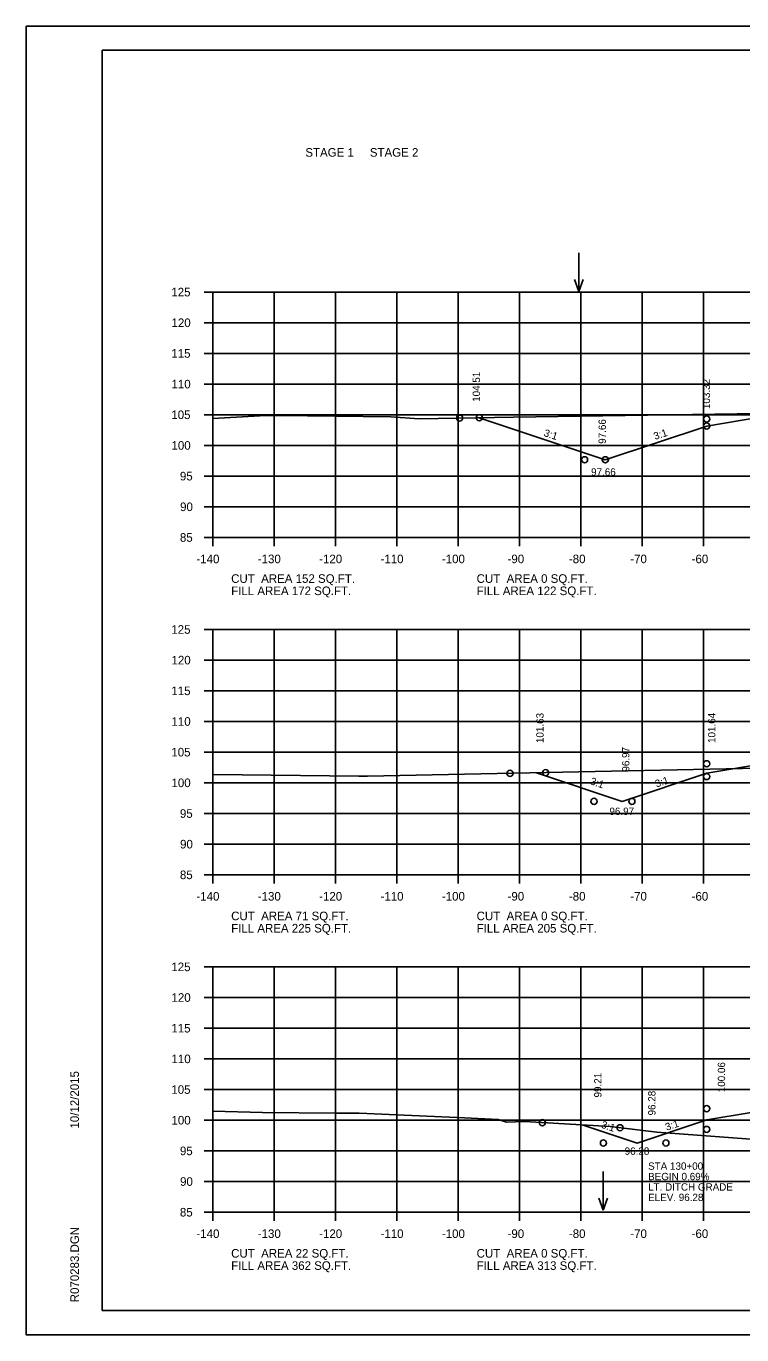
# Model space of a CAD drawing. Extents: x 1175611 to 1176402, y -433344 to -416213.
# Drawn here: x 1175610.6 to 1175727.2, y -430783.5 to -430570.1 of the extents above; entities that cross this region are included whole.
import ezdxf

# ---------------------------------------------------------------- set-up
doc = ezdxf.new("R2010")
doc.units = 0
for name, color, linetype in [('Default', 7, 'Continuous'), ('R_Axis', 7, 'Continuous'), ('R_Axis Annot', 7, 'Continuous'), ('R_Border', 7, 'Continuous'), ('R_Exist Surface', 7, 'Continuous'), ('R_Fin Surface', 7, 'Continuous'), ('R_Grid', 7, 'Continuous'), ('R_No Plot', 7, 'Continuous'), ('R_Water Annot', 7, 'Continuous'), ('R_Xsect Elev', 7, 'Continuous'), ('R_Xsect Slope', 7, 'Continuous')]:
    doc.layers.add(name, color=color, linetype=linetype)

msp = doc.modelspace()

# ---------------------------------------------------------------- linework, layer by layer
at = {"layer": 'R_Axis'}
for p, q in [((1175639.57, -430613.49), (1175640.97, -430613.49)), ((1175640.97, -430653.49), (1175640.97, -430613.49)), ((1175639.57, -430618.49), (1175640.97, -430618.49)), ((1175639.57, -430623.49), (1175640.97, -430623.49)), ((1175639.57, -430628.49), (1175640.97, -430628.49)), ((1175639.57, -430633.49), (1175640.97, -430633.49)), ((1175639.57, -430638.49), (1175640.97, -430638.49)), ((1175639.57, -430643.49), (1175640.97, -430643.49)), ((1175639.57, -430648.49), (1175640.97, -430648.49)), ((1175639.57, -430653.49), (1175640.97, -430653.49)), ((1175640.97, -430653.49), (1175920.97, -430653.49)), ((1175640.97, -430654.89), (1175640.97, -430653.49)), ((1175650.97, -430654.89), (1175650.97, -430653.49)), ((1175660.97, -430654.89), (1175660.97, -430653.49)), ((1175670.97, -430654.89), (1175670.97, -430653.49)), ((1175680.97, -430654.89), (1175680.97, -430653.49)), ((1175690.97, -430654.89), (1175690.97, -430653.49)), ((1175700.97, -430654.89), (1175700.97, -430653.49)), ((1175710.97, -430654.89), (1175710.97, -430653.49)), ((1175720.97, -430654.89), (1175720.97, -430653.49)), ((1175639.57, -430668.49), (1175640.97, -430668.49)), ((1175640.97, -430708.49), (1175640.97, -430668.49)), ((1175639.57, -430673.49), (1175640.97, -430673.49)), ((1175639.57, -430678.49), (1175640.97, -430678.49)), ((1175639.57, -430683.49), (1175640.97, -430683.49)), ((1175639.57, -430688.49), (1175640.97, -430688.49)), ((1175639.57, -430693.49), (1175640.97, -430693.49)), ((1175639.57, -430698.49), (1175640.97, -430698.49)), ((1175639.57, -430703.49), (1175640.97, -430703.49)), ((1175639.57, -430708.49), (1175640.97, -430708.49)), ((1175640.97, -430708.49), (1175920.97, -430708.49)), ((1175640.97, -430709.89), (1175640.97, -430708.49)), ((1175650.97, -430709.89), (1175650.97, -430708.49)), ((1175660.97, -430709.89), (1175660.97, -430708.49)), ((1175670.97, -430709.89), (1175670.97, -430708.49)), ((1175680.97, -430709.89), (1175680.97, -430708.49)), ((1175690.97, -430709.89), (1175690.97, -430708.49)), ((1175700.97, -430709.89), (1175700.97, -430708.49)), ((1175710.97, -430709.89), (1175710.97, -430708.49)), ((1175720.97, -430709.89), (1175720.97, -430708.49)), ((1175639.57, -430723.49), (1175640.97, -430723.49)), ((1175640.97, -430763.49), (1175640.97, -430723.49)), ((1175639.57, -430728.49), (1175640.97, -430728.49)), ((1175639.57, -430733.49), (1175640.97, -430733.49)), ((1175639.57, -430738.49), (1175640.97, -430738.49)), ((1175639.57, -430743.49), (1175640.97, -430743.49)), ((1175639.57, -430748.49), (1175640.97, -430748.49)), ((1175639.57, -430753.49), (1175640.97, -430753.49)), ((1175639.57, -430758.49), (1175640.97, -430758.49)), ((1175639.57, -430763.49), (1175640.97, -430763.49)), ((1175640.97, -430763.49), (1175920.97, -430763.49)), ((1175640.97, -430764.89), (1175640.97, -430763.49)), ((1175650.97, -430764.89), (1175650.97, -430763.49)), ((1175660.97, -430764.89), (1175660.97, -430763.49)), ((1175670.97, -430764.89), (1175670.97, -430763.49)), ((1175680.97, -430764.89), (1175680.97, -430763.49)), ((1175690.97, -430764.89), (1175690.97, -430763.49)), ((1175700.97, -430764.89), (1175700.97, -430763.49)), ((1175710.97, -430764.89), (1175710.97, -430763.49)), ((1175720.97, -430764.89), (1175720.97, -430763.49))]:
    msp.add_line(p, q, dxfattribs=at)
at = {"layer": 'R_Border'}
for p, q in [((1175622.97, -430574.03), (1175939.15, -430574.03)), ((1175622.97, -430779.49), (1175622.97, -430574.03)), ((1175622.97, -430779.49), (1175622.97, -430779.49)), ((1175939.15, -430779.49), (1175622.97, -430779.49))]:
    msp.add_line(p, q, dxfattribs=at)
at = {"layer": 'R_Exist Surface'}
for points in [[(1175640.97, -430634.1), (1175649.61, -430633.6), (1175651.86, -430633.63), (1175670.01, -430633.85), (1175674.6, -430634.13), (1175689.99, -430633.9), (1175737.34, -430633.18)], [(1175640.97, -430692.12), (1175664.78, -430692.43), (1175666.21, -430692.4), (1175684.67, -430692.05), (1175737.94, -430690.92)], [(1175640.97, -430746.99), (1175649.08, -430747.24), (1175660.97, -430747.32), (1175664.81, -430747.34), (1175682.02, -430748.13), (1175687.48, -430748.4), (1175688.83, -430748.8), (1175691.79, -430748.72), (1175705.73, -430749.54), (1175713.34, -430750.45), (1175719.9, -430750.94), (1175731.52, -430751.82)]]:
    msp.add_lwpolyline(points, dxfattribs=at)
at = {"layer": 'R_Fin Surface'}
for points in [[(1175684.39, -430633.98), (1175704.94, -430640.83), (1175721.47, -430635.32), (1175732.98, -430633.4), (1175743.47, -430631.65), (1175749.47, -430631.41), (1175751.47, -430631.33), (1175780.97, -430630.16), (1175810.47, -430628.99), (1175812.47, -430628.91), (1175818.47, -430628.67), (1175830.01, -430630.59), (1175840.47, -430632.34), (1175853.01, -430636.52)], [(1175684.39, -430633.98), (1175704.94, -430640.83), (1175721.47, -430635.32), (1175732.98, -430633.4), (1175743.47, -430631.65), (1175749.47, -430631.41), (1175751.47, -430631.33), (1175780.97, -430630.16), (1175810.47, -430628.99), (1175812.47, -430628.91), (1175818.47, -430628.67), (1175830.01, -430630.59), (1175840.47, -430632.34), (1175853.01, -430636.52)], [(1175693.71, -430691.86), (1175707.7, -430696.52), (1175721.47, -430691.93), (1175731.2, -430690.31), (1175743.47, -430688.26), (1175749.47, -430687.92), (1175751.47, -430687.8), (1175780.97, -430686.08), (1175810.47, -430684.37), (1175812.47, -430684.25), (1175818.47, -430683.9), (1175830.76, -430685.95), (1175840.47, -430687.57), (1175855.66, -430692.63)], [(1175693.71, -430691.86), (1175707.7, -430696.52), (1175721.47, -430691.93), (1175731.2, -430690.31), (1175743.47, -430688.26), (1175749.47, -430687.92), (1175751.47, -430687.8), (1175780.97, -430686.08), (1175810.47, -430684.37), (1175812.47, -430684.25), (1175818.47, -430683.9), (1175830.76, -430685.95), (1175840.47, -430687.57), (1175855.66, -430692.63)], [(1175701.31, -430749.28), (1175710.11, -430752.21), (1175715.02, -430750.58), (1175715.61, -430750.38), (1175721.47, -430748.43), (1175728.7, -430747.22), (1175743.47, -430744.76), (1175749.47, -430744.3), (1175751.47, -430744.15), (1175780.97, -430741.89), (1175810.47, -430739.63), (1175812.47, -430739.48), (1175818.47, -430739.02), (1175831.51, -430741.19), (1175840.47, -430742.69), (1175862.26, -430749.95)], [(1175701.31, -430749.28), (1175710.11, -430752.21), (1175715.02, -430750.58), (1175715.61, -430750.38), (1175721.47, -430748.43), (1175728.7, -430747.22), (1175743.47, -430744.76), (1175749.47, -430744.3), (1175751.47, -430744.15), (1175780.97, -430741.89), (1175810.47, -430739.63), (1175812.47, -430739.48), (1175818.47, -430739.02), (1175831.51, -430741.19), (1175840.47, -430742.69), (1175862.26, -430749.95)]]:
    msp.add_lwpolyline(points, dxfattribs=at)
at = {"layer": 'R_Grid'}
for p, q in [((1175640.97, -430613.49), (1175920.97, -430613.49)), ((1175640.97, -430653.49), (1175640.97, -430613.49)), ((1175650.97, -430653.49), (1175650.97, -430613.49)), ((1175660.97, -430653.49), (1175660.97, -430613.49)), ((1175670.97, -430653.49), (1175670.97, -430613.49)), ((1175680.97, -430653.49), (1175680.97, -430613.49)), ((1175690.97, -430653.49), (1175690.97, -430613.49)), ((1175700.97, -430653.49), (1175700.97, -430613.49)), ((1175710.97, -430653.49), (1175710.97, -430613.49)), ((1175720.97, -430653.49), (1175720.97, -430613.49)), ((1175640.97, -430618.49), (1175920.97, -430618.49)), ((1175640.97, -430623.49), (1175920.97, -430623.49)), ((1175640.97, -430628.49), (1175920.97, -430628.49)), ((1175640.97, -430633.49), (1175920.97, -430633.49)), ((1175640.97, -430638.49), (1175920.97, -430638.49)), ((1175640.97, -430643.49), (1175920.97, -430643.49)), ((1175640.97, -430648.49), (1175920.97, -430648.49)), ((1175640.97, -430653.49), (1175920.97, -430653.49)), ((1175640.97, -430668.49), (1175920.97, -430668.49)), ((1175640.97, -430708.49), (1175640.97, -430668.49)), ((1175650.97, -430708.49), (1175650.97, -430668.49)), ((1175660.97, -430708.49), (1175660.97, -430668.49)), ((1175670.97, -430708.49), (1175670.97, -430668.49)), ((1175680.97, -430708.49), (1175680.97, -430668.49)), ((1175690.97, -430708.49), (1175690.97, -430668.49)), ((1175700.97, -430708.49), (1175700.97, -430668.49)), ((1175710.97, -430708.49), (1175710.97, -430668.49)), ((1175720.97, -430708.49), (1175720.97, -430668.49)), ((1175640.97, -430673.49), (1175920.97, -430673.49)), ((1175640.97, -430678.49), (1175920.97, -430678.49)), ((1175640.97, -430683.49), (1175920.97, -430683.49)), ((1175640.97, -430688.49), (1175920.97, -430688.49)), ((1175640.97, -430693.49), (1175920.97, -430693.49)), ((1175640.97, -430698.49), (1175920.97, -430698.49)), ((1175640.97, -430703.49), (1175920.97, -430703.49)), ((1175640.97, -430708.49), (1175920.97, -430708.49)), ((1175640.97, -430723.49), (1175920.97, -430723.49)), ((1175640.97, -430763.49), (1175640.97, -430723.49)), ((1175650.97, -430763.49), (1175650.97, -430723.49)), ((1175660.97, -430763.49), (1175660.97, -430723.49)), ((1175670.97, -430763.49), (1175670.97, -430723.49)), ((1175680.97, -430763.49), (1175680.97, -430723.49)), ((1175690.97, -430763.49), (1175690.97, -430723.49)), ((1175700.97, -430763.49), (1175700.97, -430723.49)), ((1175710.97, -430763.49), (1175710.97, -430723.49)), ((1175720.97, -430763.49), (1175720.97, -430723.49)), ((1175640.97, -430728.49), (1175920.97, -430728.49)), ((1175640.97, -430733.49), (1175920.97, -430733.49)), ((1175640.97, -430738.49), (1175920.97, -430738.49)), ((1175640.97, -430743.49), (1175920.97, -430743.49)), ((1175640.97, -430748.49), (1175920.97, -430748.49)), ((1175640.97, -430753.49), (1175920.97, -430753.49)), ((1175640.97, -430758.49), (1175920.97, -430758.49)), ((1175640.97, -430763.49), (1175920.97, -430763.49))]:
    msp.add_line(p, q, dxfattribs=at)
at = {"layer": 'R_No Plot'}
for p, q in [((1175610.57, -430570.14), (1175943.91, -430570.14)), ((1175610.57, -430783.47), (1175943.91, -430783.47))]:
    msp.add_line(p, q, dxfattribs=at)
msp.add_lwpolyline([(1175610.57, -430570.14), (1175943.91, -430570.14), (1175943.91, -430783.48), (1175610.57, -430783.48)], close=True, dxfattribs=at)
for centre in [(1175681.19, -430634.03), (1175684.39, -430633.98), (1175684.39, -430633.98), (1175721.47, -430634.18), (1175721.47, -430635.32), (1175701.56, -430640.82), (1175704.94, -430640.83), (1175721.47, -430690.39), (1175689.42, -430691.95), (1175695.2, -430691.83), (1175695.2, -430691.83), (1175721.47, -430692.46), (1175703.1, -430696.51), (1175709.28, -430696.52), (1175721.47, -430746.6), (1175694.68, -430748.89), (1175707.36, -430749.73), (1175707.36, -430749.73), (1175721.47, -430749.99), (1175704.64, -430752.21), (1175714.81, -430752.21)]:
    msp.add_circle(centre, 0.5, dxfattribs=at)
at = {"layer": 'R_Water Annot'}
for p, q in [((1175700.61, -430607.09), (1175700.61, -430613.38)), ((1175700.61, -430613.38), (1175699.91, -430611.46)), ((1175700.61, -430613.38), (1175701.31, -430611.46)), ((1175704.58, -430756.86), (1175704.58, -430763.14)), ((1175704.58, -430763.14), (1175703.88, -430761.22)), ((1175704.58, -430763.14), (1175705.28, -430761.22))]:
    msp.add_line(p, q, dxfattribs=at)

# ---------------------------------------------------------------- texts
at = {"layer": 'Default'}
for s, p in [('STAGE 1     STAGE 2', (1175656.06, -430591.42)), ('CUT  AREA 152 SQ.FT.', (1175643.97, -430660.89)), ('CUT  AREA 0 SQ.FT.', (1175683.97, -430660.89)), ('FILL AREA 172 SQ.FT.', (1175643.97, -430662.89)), ('FILL AREA 122 SQ.FT.', (1175683.97, -430662.89)), ('CUT  AREA 71 SQ.FT.', (1175643.97, -430715.89)), ('CUT  AREA 0 SQ.FT.', (1175683.97, -430715.89)), ('FILL AREA 225 SQ.FT.', (1175643.97, -430717.89)), ('FILL AREA 205 SQ.FT.', (1175683.97, -430717.89)), ('CUT  AREA 22 SQ.FT.', (1175643.97, -430770.89)), ('CUT  AREA 0 SQ.FT.', (1175683.97, -430770.89)), ('FILL AREA 362 SQ.FT.', (1175643.97, -430772.89)), ('FILL AREA 313 SQ.FT.', (1175683.97, -430772.89))]:
    msp.add_text(s, height=1.4, dxfattribs=at).set_placement(p)
at = {"layer": 'R_Axis Annot'}
for s, p in [('125', (1175634.22, -430614.19)), ('120', (1175634.25, -430619.19)), ('115', (1175634.22, -430624.19)), ('110', (1175634.25, -430629.19)), ('105', (1175634.22, -430634.19)), ('100', (1175634.25, -430639.19)), ('95', (1175635.62, -430644.19)), ('90', (1175635.65, -430649.19)), ('85', (1175635.62, -430654.19)), ('-140', (1175638.31, -430657.69)), ('-130', (1175648.31, -430657.69)), ('-120', (1175658.31, -430657.69)), ('-110', (1175668.31, -430657.69)), ('-100', (1175678.31, -430657.69)), ('-90', (1175689.01, -430657.69)), ('-80', (1175699.01, -430657.69)), ('-70', (1175709.01, -430657.69)), ('-60', (1175719.01, -430657.69)), ('125', (1175634.22, -430669.19)), ('120', (1175634.25, -430674.19)), ('115', (1175634.22, -430679.19)), ('110', (1175634.25, -430684.19)), ('105', (1175634.22, -430689.19)), ('100', (1175634.25, -430694.19)), ('95', (1175635.62, -430699.19)), ('90', (1175635.65, -430704.19)), ('85', (1175635.62, -430709.19)), ('-140', (1175638.31, -430712.69)), ('-130', (1175648.31, -430712.69)), ('-120', (1175658.31, -430712.69)), ('-110', (1175668.31, -430712.69)), ('-100', (1175678.31, -430712.69)), ('-90', (1175689.01, -430712.69)), ('-80', (1175699.01, -430712.69)), ('-70', (1175709.01, -430712.69)), ('-60', (1175719.01, -430712.69)), ('125', (1175634.22, -430724.19)), ('120', (1175634.25, -430729.19)), ('115', (1175634.22, -430734.19)), ('110', (1175634.25, -430739.19)), ('105', (1175634.22, -430744.19)), ('100', (1175634.25, -430749.19)), ('95', (1175635.62, -430754.19)), ('90', (1175635.65, -430759.19)), ('85', (1175635.62, -430764.19)), ('-140', (1175638.31, -430767.69)), ('-130', (1175648.31, -430767.69)), ('-120', (1175658.31, -430767.69)), ('-110', (1175668.31, -430767.69)), ('-100', (1175678.31, -430767.69)), ('-90', (1175689.01, -430767.69)), ('-80', (1175699.01, -430767.69)), ('-70', (1175709.01, -430767.69)), ('-60', (1175719.01, -430767.69))]:
    msp.add_text(s, height=1.4, dxfattribs=at).set_placement(p)
at = {"layer": 'R_Border'}
for s, p in [('10/12/2015', (1175619.16, -430749.85)), ('R070283.DGN', (1175619.16, -430778.17))]:
    msp.add_text(s, height=1.4, rotation=90, dxfattribs=at).set_placement(p)
at = {"layer": 'R_Water Annot'}
for s, p in [('STA 130+00', (1175711.92, -430756.57)), ('BEGIN 0.69%', (1175711.92, -430758.27)), ('LT. DITCH GRADE', (1175711.92, -430759.97)), ('ELEV. 96.28', (1175711.92, -430761.67))]:
    msp.add_text(s, height=1.2, dxfattribs=at).set_placement(p)
at = {"layer": 'R_Xsect Elev'}
for s, p in [('104.51', (1175684.52, -430631.38)), ('103.32', (1175722.01, -430632.56)), ('97.66', (1175705.04, -430638.22)), ('101.63', (1175694.89, -430687.01)), ('101.64', (1175722.88, -430686.99)), ('96.97', (1175708.87, -430691.66)), ('100.06', (1175724.47, -430743.93)), ('99.21', (1175704.32, -430744.78)), ('96.28', (1175713.12, -430747.71))]:
    msp.add_text(s, height=1.2, rotation=90, dxfattribs=at).set_placement(p)
for s, p in [('97.66', (1175702.63, -430643.42)), ('96.97', (1175705.62, -430698.73)), ('96.28', (1175708.1, -430754.13))]:
    msp.add_text(s, height=1.2, dxfattribs=at).set_placement(p)
at = {"layer": 'R_Xsect Slope'}
for rotation, p in [(341.5651, (1175694.82, -430636.93)), (18.4349, (1175713.05, -430637.6)), (341.5651, (1175702.39, -430693.7)), (18.4349, (1175713.29, -430694.26)), (341.5651, (1175704.18, -430749.69)), (18.4349, (1175714.94, -430750.21))]:
    msp.add_text('3:1', height=1.2, rotation=rotation, dxfattribs=at).set_placement(p)

doc.saveas('drawing.dxf')
